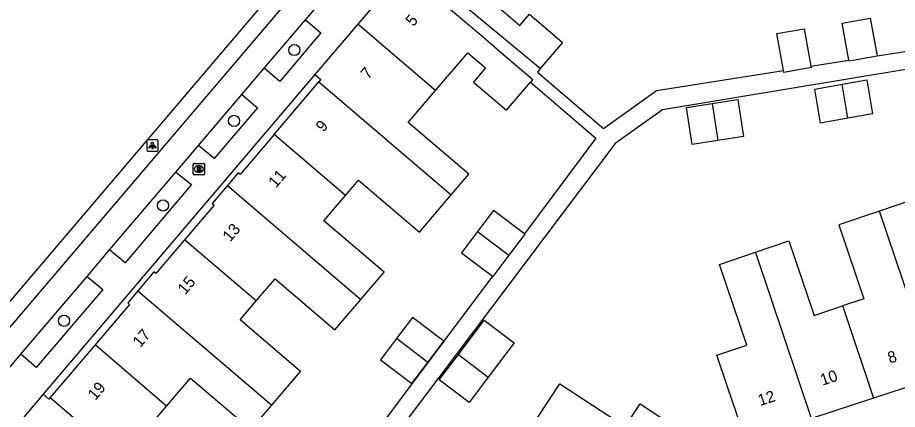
# Model space of a CAD drawing. Extents: x 159718 to 160783, y 383290 to 384030.
# Drawn here: x 160181.8 to 160258.5, y 383873 to 383907.1 of the extents above; entities that cross this region are included whole.
import ezdxf

# ---------------------------------------------------------------- set-up
doc = ezdxf.new("R2010")
doc.units = 0
for name, color, linetype in [('IMGEO_Boom', 7, 'Continuous'), ('IMGEO_Fietspad_gesloten', 7, 'Continuous'), ('IMGEO_Lichtpunt', 7, 'Continuous'), ('IMGEO_Pand', 7, 'Continuous'), ('IMGEO_Pand_nummerreeks', 7, 'Continuous'), ('IMGEO_Parkeervlak_open', 7, 'Continuous'), ('IMGEO_Rioolput', 7, 'Continuous'), ('IMGEO_Voetpad_open', 7, 'Continuous')]:
    doc.layers.add(name, color=color, linetype=linetype)

msp = doc.modelspace()

# ---------------------------------------------------------------- linework, layer by layer
at = {"layer": 'IMGEO_Boom'}
for centre in [(160205.916, 383904.308), (160200.648, 383898.128), (160194.453, 383890.751), (160185.82, 383880.688)]:
    msp.add_circle(centre, 0.489, dxfattribs=at)
at = {"layer": 'IMGEO_Fietspad_gesloten'}
for points in [[(160216.598, 383921.865), (160151.204, 383845.069)], [(160206.873, 383906.935), (160208.823, 383909.227)], [(160203.29, 383902.725), (160206.873, 383906.935)], [(160201.333, 383900.425), (160203.29, 383902.725)], [(160197.56, 383895.991), (160201.333, 383900.425)], [(160195.561, 383893.642), (160197.56, 383895.991)], [(160189.798, 383886.869), (160195.561, 383893.642)], [(160187.834, 383884.561), (160189.798, 383886.869)], [(160182.05, 383877.764), (160187.834, 383884.561)], [(160180.069, 383875.436), (160182.05, 383877.764)]]:
    msp.add_lwpolyline(points, dxfattribs=at)
at = {"layer": 'IMGEO_Lichtpunt'}
for p, q in [((160193.938, 383896.48), (160193.13, 383896.48)), ((160193.938, 383896.48), (160193.13, 383896.48)), ((160193.036, 383896.385), (160193.036, 383895.578)), ((160193.036, 383896.385), (160193.036, 383895.578)), ((160194.032, 383895.578), (160194.032, 383896.385)), ((160194.032, 383895.578), (160194.032, 383896.385)), ((160193.13, 383895.484), (160193.938, 383895.484)), ((160193.13, 383895.484), (160193.938, 383895.484))]:
    msp.add_line(p, q, dxfattribs=at)
for points in [[(160193.41, 383896.049), (160193.449, 383896.021), (160193.261, 383895.759), (160193.223, 383895.786), (160193.41, 383896.049)], [(160193.512, 383896.001), (160193.559, 383896.001), (160193.559, 383895.679), (160193.512, 383895.679), (160193.512, 383896.001)], [(160193.622, 383896.021), (160193.66, 383896.048), (160193.847, 383895.786), (160193.808, 383895.758), (160193.622, 383896.021)]]:
    msp.add_lwpolyline(points, dxfattribs=at)
msp.add_circle((160193.535, 383896.183), 0.0994, dxfattribs=at)
for centre, start, end in [((160193.13, 383896.385), 90, 180), ((160193.13, 383896.385), 90, 180), ((160193.938, 383896.385), 0, 90), ((160193.938, 383896.385), 0, 90), ((160193.13, 383895.578), 180, 270), ((160193.13, 383895.578), 180, 270), ((160193.938, 383895.578), 270, 0), ((160193.938, 383895.578), 270, 360)]:
    msp.add_arc(centre, 0.0946, start, end, dxfattribs=at)
at = {"layer": 'IMGEO_Pand'}
for points in [[(160227.358, 383911.844), (160223.946, 383907.85), (160225.59, 383906.446), (160226.432, 383907.431), (160229.315, 383904.967), (160227.368, 383902.689)], [(160227.368, 383902.689), (160216.638, 383911.606)], [(160216.004, 383910.872), (160219.725, 383907.698), (160222.21, 383905.6), (160223.816, 383904.219), (160226.709, 383901.731), (160226.512, 383901.5)], [(160213.931, 383909.468), (160211.454, 383906.565)], [(160211.454, 383906.565), (160207.702, 383902.165)], [(160218.229, 383900.774), (160218.087, 383900.896), (160211.454, 383906.565)], [(160254.297, 383903.415), (160253.718, 383906.652), (160256.159, 383907.088), (160256.746, 383903.801)], [(160248.589, 383902.516), (160248.012, 383905.745), (160250.396, 383906.17), (160250.981, 383902.893)], [(160218.229, 383900.774), (160221.05, 383904.075), (160222.592, 383902.758), (160221.531, 383901.517), (160224.419, 383899.05), (160226.512, 383901.5)], [(160256.746, 383903.801), (160256.753, 383903.761), (160254.313, 383903.325), (160254.297, 383903.415)], [(160250.981, 383902.893), (160251.003, 383902.772), (160248.619, 383902.347), (160248.589, 383902.516)], [(160207.702, 383902.165), (160208.217, 383901.728), (160208.056, 383901.539)], [(160204.158, 383896.941), (160208.056, 383901.539)], [(160208.056, 383901.539), (160219.595, 383891.678)], [(160254.212, 383898.364), (160251.824, 383897.937), (160251.323, 383900.901), (160253.71, 383901.327)], [(160253.71, 383901.327), (160255.858, 383901.711), (160256.36, 383898.747), (160254.212, 383898.364)], [(160254.212, 383898.364), (160253.71, 383901.327)], [(160219.595, 383891.678), (160221.129, 383893.473), (160215.847, 383897.987), (160218.229, 383900.774)], [(160242.867, 383896.411), (160240.623, 383896.066), (160240.127, 383899.297), (160242.372, 383899.641)], [(160242.372, 383899.641), (160244.616, 383899.986), (160245.112, 383896.755), (160242.867, 383896.411)], [(160242.372, 383899.641), (160242.867, 383896.411)], [(160204.158, 383896.941), (160201.199, 383893.451), (160201.015, 383893.606), (160200.079, 383892.497)], [(160210.376, 383891.627), (160204.158, 383896.941)], [(160210.376, 383891.627), (160211.52, 383892.965), (160216.823, 383888.434), (160219.595, 383891.678)], [(160200.079, 383892.497), (160198.747, 383890.918), (160198.912, 383890.778), (160196.344, 383887.761)], [(160200.079, 383892.497), (160211.712, 383882.555)], [(160211.712, 383882.555), (160213.741, 383884.929), (160208.488, 383889.418), (160210.376, 383891.627)], [(160264.551, 383885.538), (160261.978, 383884.669), (160259.775, 383891.198), (160256.954, 383890.245)], [(160225.98, 383888.283), (160223.292, 383890.318), (160221.894, 383888.47)], [(160256.954, 383890.245), (160253.419, 383889.052), (160255.591, 383882.616), (160253.734, 383881.989)], [(160261.863, 383875.712), (160256.954, 383890.245)], [(160221.894, 383888.47), (160220.496, 383886.622), (160223.204, 383884.572)], [(160221.894, 383888.47), (160224.629, 383886.4)], [(160225.98, 383888.283), (160226.027, 383888.248), (160224.629, 383886.4)], [(160196.344, 383887.761), (160193.834, 383884.812), (160193.664, 383884.957), (160192.271, 383883.311)], [(160202.591, 383882.421), (160196.344, 383887.761)], [(160246.145, 383886.668), (160249.061, 383887.652), (160251.255, 383881.152), (160253.734, 383881.989)], [(160245.363, 383870.058), (160243.711, 383874.923), (160242.778, 383877.688), (160245.378, 383878.566), (160243.003, 383885.607), (160246.145, 383886.668)], [(160251.043, 383872.168), (160246.283, 383886.259), (160246.145, 383886.668)], [(160224.629, 383886.4), (160223.231, 383884.552), (160223.204, 383884.572)], [(160202.591, 383882.421), (160204.227, 383884.335), (160209.432, 383879.887), (160211.712, 383882.555)], [(160192.271, 383883.311), (160191.379, 383882.258), (160191.54, 383882.12), (160188.525, 383878.584)], [(160192.271, 383883.311), (160203.938, 383873.341)], [(160203.938, 383873.341), (160206.446, 383876.276), (160201.183, 383880.773), (160202.591, 383882.421)], [(160253.734, 383881.989), (160253.808, 383881.769), (160256.451, 383873.94)], [(160217.564, 383877.063), (160218.955, 383878.902), (160216.22, 383880.971), (160214.829, 383879.133)], [(160220.222, 383877.758), (160222.487, 383880.753), (160225.1, 383878.776), (160222.835, 383875.781)], [(160214.829, 383879.133), (160213.438, 383877.294), (160216.173, 383875.225), (160217.564, 383877.063)], [(160217.564, 383877.063), (160214.829, 383879.133)], [(160188.525, 383878.584), (160184.614, 383873.995)], [(160194.775, 383873.241), (160188.525, 383878.584)], [(160222.835, 383875.781), (160221.152, 383873.558), (160218.539, 383875.535), (160220.222, 383877.758)], [(160220.222, 383877.758), (160222.835, 383875.781)], [(160194.775, 383873.241), (160196.867, 383875.688), (160202.114, 383871.205), (160203.938, 383873.341)], [(160227.11, 383872.193), (160229.079, 383875.201), (160234.785, 383871.466), (160236.074, 383873.435), (160239.246, 383871.359), (160243.521, 383868.49)], [(160261.863, 383875.712), (160256.451, 383873.94)], [(160184.005, 383874.287), (160180.212, 383869.829)], [(160184.614, 383873.995), (160184.502, 383873.864), (160184.005, 383874.287)], [(160184.614, 383873.995), (160196.069, 383864.206)], [(160256.451, 383873.94), (160251.043, 383872.168)], [(160196.069, 383864.206), (160199.008, 383867.645), (160193.798, 383872.097), (160194.775, 383873.241)]]:
    msp.add_lwpolyline(points, dxfattribs=at)
at = {"layer": 'IMGEO_Parkeervlak_open'}
msp.add_lwpolyline([(160150.16, 383846.028), (160214.915, 383922.118)], dxfattribs=at)
at = {"layer": 'IMGEO_Rioolput'}
for p, q in [((160197.088, 383893.499), (160197.088, 383894.351)), ((160197.163, 383894.425), (160198.015, 383894.425)), ((160197.576, 383894.205), (160197.601, 383894.205)), ((160198.089, 383894.351), (160198.089, 383893.499)), ((160198.015, 383893.425), (160197.163, 383893.425)), ((160197.599, 383893.645), (160197.574, 383893.645))]:
    msp.add_line(p, q, dxfattribs=at)
for points in [[(160197.088, 383893.499), (160197.088, 383894.351)], [(160197.163, 383894.425), (160198.015, 383894.425)], [(160198.089, 383894.351), (160198.089, 383893.499)], [(160198.015, 383893.425), (160197.163, 383893.425)], [(160197.677, 383894.123), (160197.425, 383894.125), (160197.425, 383893.725)], [(160197.425, 383893.725), (160197.549, 383893.725), (160197.549, 383893.887), (160197.56, 383893.887)], [(160197.603, 383894.044), (160197.549, 383894.044), (160197.549, 383893.963)], [(160197.549, 383893.963), (160197.601, 383893.963)], [(160197.607, 383893.858), (160197.678, 383893.725), (160197.818, 383893.725), (160197.753, 383893.851)]]:
    msp.add_lwpolyline(points, dxfattribs=at)
for centre, radius, start, end in [((160197.165, 383894.349), 0.0765, 91.55205, 178.44795), ((160197.165, 383894.349), 0.0765, 91.55205, 178.44795), ((160198.013, 383894.349), 0.0765, 1.55205, 88.44795), ((160198.013, 383894.349), 0.0765, 1.55205, 88.44795), ((160197.165, 383893.501), 0.0765, 181.55205, 268.44795), ((160197.165, 383893.501), 0.0765, 181.55205, 268.44795), ((160197.559, 383893.834), 0.0533, 26.02933, 88.69889), ((160197.585, 383894.152), 0.19, 274.7715, 282.96867), ((160197.609, 383893.948), 0.0964, 77.00612, 93.18647), ((160197.623, 383894.005), 0.0378, 276.66336, 79.67722), ((160197.676, 383894.013), 0.109, 350.36119, 89.41601), ((160197.674, 383894.013), 0.112, 277.58423, 350.98172), ((160197.658, 383893.798), 0.108, 29.51342, 73.79051), ((160198.013, 383893.501), 0.0765, 271.55205, 358.44795), ((160198.013, 383893.501), 0.0765, 271.55205, 358.44795)]:
    msp.add_arc(centre, radius, start, end, dxfattribs=at)
for centre, major_axis, ratio, start_param, end_param in [((160197.575, 383893.925), (-0.387, 0.002), 0.722429, 4.712389, 7.853982), ((160197.6, 383893.925), (-0.39, 0.002), 0.717154, 1.570796, 4.712389)]:
    msp.add_ellipse(centre, major_axis=major_axis, ratio=ratio, start_param=start_param, end_param=end_param, dxfattribs=at)
at = {"layer": 'IMGEO_Voetpad_open'}
for points in [[(160276.093, 383915.588), (160275.909, 383905.362), (160238.025, 383899.101), (160233.917, 383896.149), (160209.286, 383863.48), (160208.839, 383862.83), (160209.171, 383862.195), (160186.473, 383852.573), (160186.473, 383845.801)], [(160206.873, 383906.935), (160208.216, 383905.8), (160204.655, 383901.575), (160203.29, 383902.725)], [(160256.746, 383903.801), (160259.554, 383904.244)], [(160250.981, 383902.893), (160254.297, 383903.415)], [(160227.368, 383902.689), (160227.115, 383902.392), (160232.895, 383897.456), (160237.512, 383900.771), (160248.589, 383902.516)], [(160207.702, 383902.165), (160184.005, 383874.287)], [(160226.512, 383901.5), (160232.22, 383896.624), (160225.98, 383888.283)], [(160201.333, 383900.425), (160202.706, 383899.274), (160198.91, 383894.845), (160197.56, 383895.991)], [(160195.561, 383893.642), (160196.942, 383892.565), (160191.144, 383885.747), (160189.798, 383886.869)], [(160187.834, 383884.561), (160189.197, 383883.431), (160183.397, 383876.61), (160182.05, 383877.764)], [(160223.204, 383884.572), (160210.826, 383868.027)]]:
    msp.add_lwpolyline(points, dxfattribs=at)

# ---------------------------------------------------------------- texts
at = {"layer": 'IMGEO_Pand_nummerreeks'}
for s, rotation, p in [('5', 49.6296, (160216.285, 383906.307)), ('7', 49.6296, (160212.366, 383901.697)), ('9', 49.6296, (160208.448, 383897.088)), ('11', 49.6296, (160204.305, 383892.214)), ('13', 49.6296, (160200.312, 383887.517)), ('15', 49.6296, (160196.394, 383882.908)), ('17', 49.6296, (160192.475, 383878.298)), ('8', 18.14557, (160257.863, 383876.951)), ('10', 18.14557, (160251.987, 383875.024)), ('19', 49.6296, (160188.556, 383873.689)), ('12', 18.14557, (160246.544, 383873.241))]:
    msp.add_text(s, height=1, rotation=rotation, dxfattribs=at).set_placement(p)

doc.saveas('drawing.dxf')
